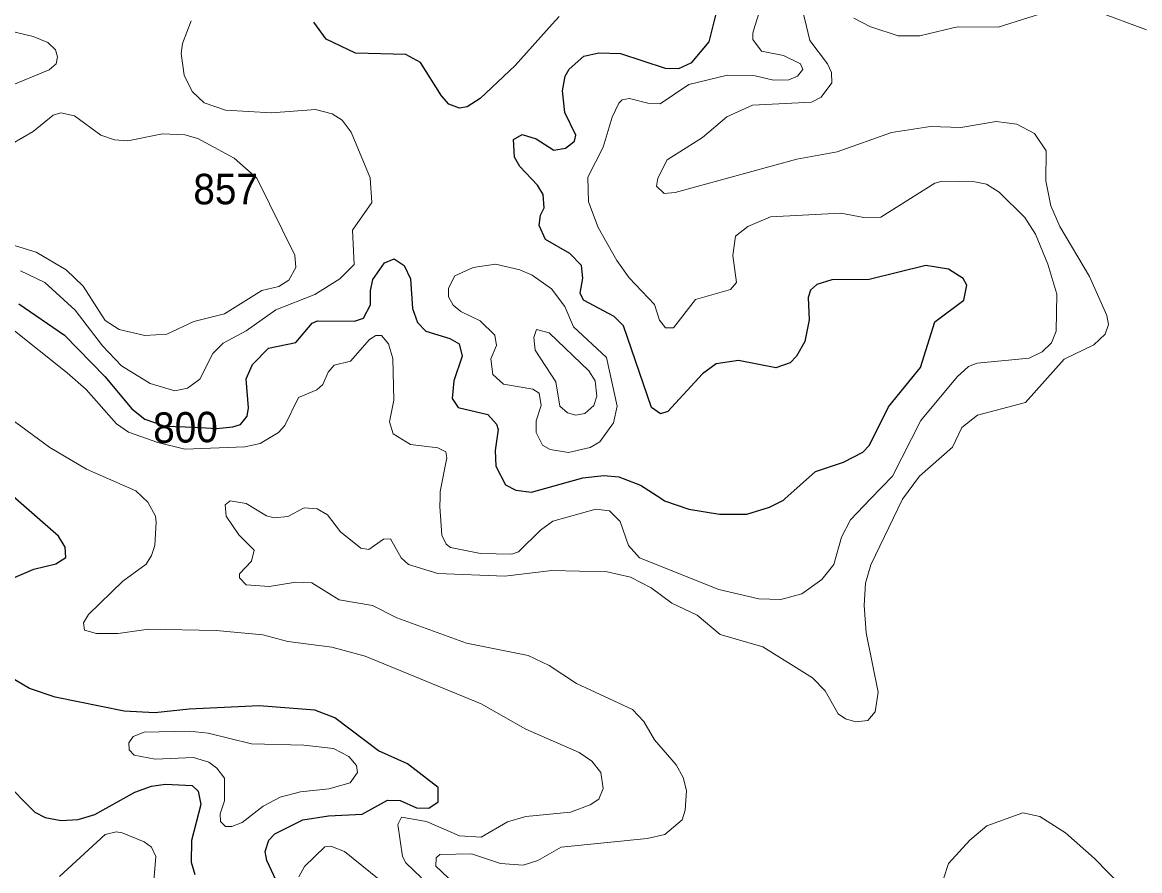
# Model space of a CAD drawing. Extents: x 473.9 to 500, y 7733.1 to 7760.8.
# Drawn here: x 494.222 to 497.152, y 7755.659 to 7757.885 of the extents above; entities that cross this region are included whole.
import ezdxf
from ezdxf.enums import TextEntityAlignment as Align

# ---------------------------------------------------------------- set-up
doc = ezdxf.new("R2010")
doc.units = 0
doc.header["$LTSCALE"] = 0.032
doc.layers.add('1', color=7, linetype='Continuous', lineweight=25)
doc.layers.add('2', color=7, linetype='Continuous', lineweight=13)
doc.layers.add('21', color=7, linetype='Continuous')
doc.layers.add('61', color=7, linetype='Continuous')

msp = doc.modelspace()

# ---------------------------------------------------------------- linework, layer by layer
at = {"layer": '1'}
for points in [[(495.6296, 7757.8995), (495.6117, 7757.8796), (495.5142, 7757.7713), (495.4228, 7757.6847), (495.3883, 7757.6627), (495.3683, 7757.6595), (495.3401, 7757.6704), (495.3209, 7757.6915), (495.266, 7757.7793), (495.2276, 7757.8), (495.0958, 7757.8036), (495.0193, 7757.8407), (494.9863, 7757.8853)], [(495.5158, 7756.6578), (495.5573, 7756.6522), (495.6915, 7756.6899), (495.7467, 7756.6959), (495.7866, 7756.6928), (495.8432, 7756.671), (495.8967, 7756.6361), (495.9062, 7756.6299), (495.9699, 7756.6077), (496.0505, 7756.5944), (496.122, 7756.5945), (496.1815, 7756.613), (496.2178, 7756.6314), (496.2219, 7756.6351), (496.3016, 7756.7063), (496.3754, 7756.7309), (496.4261, 7756.7574), (496.4432, 7756.7754), (496.4929, 7756.876), (496.5772, 7756.9789), (496.6146, 7757.0988), (496.6905, 7757.156), (496.6991, 7757.1953), (496.689, 7757.2124), (496.6507, 7757.2369), (496.5909, 7757.2467), (496.4424, 7757.2101), (496.3446, 7757.2089), (496.3052, 7757.1973), (496.2885, 7757.1824), (496.283, 7757.163), (496.2849, 7757.104), (496.2737, 7757.0475), (496.2519, 7757.0089), (496.2352, 7756.9913), (496.198, 7756.9785), (496.1001, 7756.9976), (496.0417, 7756.9892), (496.0058, 7756.9628), (495.9147, 7756.8636), (495.8953, 7756.8581), (495.8719, 7756.874), (495.7983, 7757.0888), (495.7736, 7757.1134), (495.6935, 7757.1561), (495.6846, 7757.174), (495.6917, 7757.2138), (495.688, 7757.2464), (495.6578, 7757.2783), (495.5943, 7757.3149), (495.5777, 7757.352), (495.581, 7757.3787), (495.5906, 7757.3982), (495.5881, 7757.4331), (495.5731, 7757.4572), (495.5265, 7757.5068), (495.5129, 7757.5308), (495.51, 7757.5776), (495.5329, 7757.5904), (495.5698, 7757.5794), (495.616, 7757.5492), (495.6461, 7757.5546), (495.6703, 7757.5729), (495.6738, 7757.5886), (495.6449, 7757.6479), (495.6387, 7757.7051), (495.6458, 7757.7431), (495.6557, 7757.7618), (495.6944, 7757.7955), (495.7335, 7757.8048), (495.7908, 7757.8025), (495.9079, 7757.7645), (495.9439, 7757.7634), (495.9776, 7757.7789), (496.0234, 7757.8334), (496.0336, 7757.8757), (496.0412, 7757.9071)], [(494.2134, 7757.1466), (494.3327, 7757.0643), (494.4388, 7756.9553), (494.5092, 7756.8704), (494.5435, 7756.8441), (494.5967, 7756.8255), (494.675, 7756.8227), (494.7315, 7756.8195), (494.7745, 7756.8234), (494.7944, 7756.8298), (494.812, 7756.8515), (494.8152, 7756.8733), (494.809, 7756.9492), (494.8259, 7756.9867), (494.8673, 7757.03), (494.939, 7757.0444), (494.9821, 7757.0958), (494.9958, 7757.1019), (495.0929, 7757.1004), (495.1172, 7757.1087), (495.1352, 7757.144), (495.1347, 7757.18), (495.1413, 7757.2102), (495.1714, 7757.2538), (495.1975, 7757.2646), (495.2236, 7757.2467), (495.2403, 7757.2121), (495.2455, 7757.1343), (495.258, 7757.0969), (495.2799, 7757.0749), (495.3433, 7757.0551), (495.3673, 7757.0417), (495.3759, 7757.0089), (495.3532, 7756.9445), (495.3491, 7756.8975), (495.3649, 7756.8742), (495.4427, 7756.856), (495.4657, 7756.8309), (495.4698, 7756.8168), (495.4618, 7756.7612), (495.4639, 7756.7204), (495.4894, 7756.6713), (495.5158, 7756.6578)], [(494.1786, 7756.4187), (494.2528, 7756.4507), (494.3098, 7756.4644), (494.3362, 7756.4812), (494.3346, 7756.5083), (494.3168, 7756.5369), (494.1986, 7756.6406)], [(494.8874, 7755.6334), (494.8634, 7755.6861), (494.8589, 7755.7095), (494.8682, 7755.7396), (494.8846, 7755.7561), (494.9581, 7755.7928), (495.0248, 7755.8035), (495.1137, 7755.8076), (495.1797, 7755.8444), (495.2125, 7755.8437), (495.256, 7755.8246), (495.2877, 7755.823), (495.3124, 7755.8403), (495.3125, 7755.8778), (495.2318, 7755.9395), (495.1559, 7755.974), (495.0416, 7756.0602), (494.989, 7756.0802), (494.8434, 7756.0915), (494.6593, 7756.0834), (494.5699, 7756.0738), (494.4889, 7756.0778), (494.308, 7756.1144), (494.2414, 7756.1375), (494.1876, 7756.1684)], [(494.1721, 7755.8969), (494.2547, 7755.8129), (494.2818, 7755.7993), (494.3237, 7755.791), (494.3687, 7755.7937), (494.4121, 7755.8064), (494.5168, 7755.865)], [(494.5168, 7755.865), (494.5612, 7755.8808), (494.5976, 7755.8865), (494.6677, 7755.8827), (494.6832, 7755.8677), (494.69, 7755.8334), (494.6656, 7755.7389), (494.6649, 7755.6813), (494.6744, 7755.649)]]:
    msp.add_lwpolyline(points, dxfattribs=at)
at = {"layer": '2'}
for points in [[(496.1653, 7757.9464), (496.1429, 7757.8747), (496.1372, 7757.8564), (496.1372, 7757.8395), (496.1605, 7757.8089), (496.2176, 7757.7977), (496.2626, 7757.7759), (496.2691, 7757.7607), (496.2546, 7757.7438), (496.2321, 7757.7341), (496.1919, 7757.7325), (496.1436, 7757.7446), (496.0713, 7757.7462), (495.97, 7757.7213), (495.8944, 7757.6706), (495.8622, 7757.6722), (495.814, 7757.6851), (495.7947, 7757.6811), (495.7859, 7757.673), (495.769, 7757.6361), (495.7456, 7757.5573), (495.7046, 7757.4785), (495.707, 7757.4142), (495.732, 7757.3466), (495.781, 7757.2598), (495.8132, 7757.2148), (495.8799, 7757.1448), (495.8928, 7757.1038), (495.9089, 7757.0837), (495.9298, 7757.0829), (495.9876, 7757.1577), (496.0793, 7757.1842), (496.0946, 7757.2019), (496.0849, 7757.2726), (496.0922, 7757.3233), (496.1243, 7757.349), (496.1838, 7757.3747), (496.368, 7757.3844), (496.4283, 7757.3723), (496.4733, 7757.3739), (496.6148, 7757.4624), (496.6341, 7757.468), (496.7193, 7757.4664), (496.7499, 7757.46), (496.7836, 7757.4391), (496.8504, 7757.3723), (496.8785, 7757.3289), (496.9107, 7757.2501), (496.9348, 7757.1713), (496.9332, 7757.0749), (496.9203, 7757.0443), (496.8962, 7757.0202), (496.8624, 7757.0041), (496.7257, 7756.9904), (496.7032, 7756.9816), (496.6735, 7756.9551), (496.5778, 7756.8401), (496.5038, 7756.6938), (496.4465, 7756.6344), (496.3937, 7756.5796), (496.3704, 7756.5346), (496.3503, 7756.4622), (496.3181, 7756.4236), (496.2659, 7756.3858), (496.2112, 7756.3705), (496.1533, 7756.3721), (496.0488, 7756.3971), (495.8405, 7756.4799), (495.8116, 7756.512), (495.7899, 7756.5755), (495.7617, 7756.6029), (495.7256, 7756.6077), (495.613, 7756.5764), (495.5808, 7756.553), (495.5229, 7756.496), (495.5053, 7756.4895), (495.4232, 7756.4911), (495.3452, 7756.5072), (495.3332, 7756.5161), (495.3219, 7756.5394), (495.3171, 7756.615), (495.3176, 7756.6379), (495.3179, 7756.6536), (495.3356, 7756.742), (495.3324, 7756.7581), (495.3115, 7756.7685), (495.2399, 7756.7774), (495.1949, 7756.8055), (495.1852, 7756.8369), (495.1965, 7756.8932), (495.1941, 7757.0025), (495.182, 7757.0411), (495.1643, 7757.0628)], [(496.2617, 7757.9415), (496.2781, 7757.8735), (496.287, 7757.8366), (496.3336, 7757.7754), (496.3438, 7757.7528), (496.3445, 7757.7255), (496.3171, 7757.6882), (496.2915, 7757.6755), (496.1371, 7757.6673), (496.0694, 7757.6364), (496.006, 7757.5829), (495.9133, 7757.5238), (495.8882, 7757.4761), (495.8847, 7757.4552), (495.9051, 7757.4358), (495.9343, 7757.4381), (496.2529, 7757.5258), (496.3583, 7757.545), (496.5014, 7757.5954), (496.6035, 7757.611), (496.6826, 7757.6085), (496.7758, 7757.6249), (496.8302, 7757.6175), (496.8762, 7757.5932), (496.9069, 7757.5478), (496.9059, 7757.4689), (496.9191, 7757.4033), (496.9425, 7757.3487), (497.0202, 7757.2175), (497.0654, 7757.1156), (497.0698, 7757.0916), (497.0615, 7757.067), (497.032, 7757.0388), (496.9536, 7757.0012), (496.8527, 7756.8875), (496.7268, 7756.8542), (496.6855, 7756.8215)], [(496.9368, 7757.9211), (496.7808, 7757.8722), (496.6758, 7757.8731), (496.6626, 7757.87), (496.5751, 7757.8492), (496.5185, 7757.8493), (496.4495, 7757.8719), (496.4465, 7757.8729), (496.402, 7757.8952)], [(497.1699, 7757.8653), (497.0381, 7757.9137)], [(494.1882, 7757.8622), (494.2509, 7757.8478), (494.2895, 7757.8313), (494.3088, 7757.8129), (494.3143, 7757.7944), (494.3113, 7757.7758), (494.2927, 7757.7601), (494.1871, 7757.7161)], [(494.9888, 7757.1707), (495.055, 7757.2116), (495.0924, 7757.2492), (495.088, 7757.3399), (495.1383, 7757.4119), (495.1339, 7757.4763), (495.084, 7757.5969), (495.0607, 7757.6278), (495.0345, 7757.6446), (494.9911, 7757.6562), (494.8759, 7757.6473), (494.7553, 7757.6543), (494.699, 7757.6733), (494.6675, 7757.7031), (494.6469, 7757.7458), (494.6384, 7757.8032), (494.6422, 7757.8295), (494.6653, 7757.8882)], [(494.1726, 7757.308), (494.2588, 7757.2815), (494.3368, 7757.2354), (494.3819, 7757.1928), (494.4393, 7757.1021), (494.4765, 7757.0785), (494.5435, 7757.0628), (494.6009, 7757.0663), (494.6722, 7757.1002), (494.752, 7757.1203), (494.8505, 7757.1813), (494.8947, 7757.1916), (494.921, 7757.2079), (494.9394, 7757.2413), (494.937, 7757.2736), (494.8368, 7757.4759), (494.7776, 7757.5285), (494.6824, 7757.5802), (494.6481, 7757.5893), (494.5897, 7757.5918), (494.4985, 7757.5741), (494.4637, 7757.5762), (494.4284, 7757.5885), (494.3589, 7757.6394), (494.3236, 7757.6473), (494.3027, 7757.6407), (494.2508, 7757.5984), (494.1967, 7757.5671)], [(494.2171, 7757.2331), (494.281, 7757.2023), (494.3609, 7757.1295), (494.4322, 7757.0361), (494.4824, 7756.9834), (494.557, 7756.9371), (494.6223, 7756.9181)], [(494.6223, 7756.9181), (494.6555, 7756.9249), (494.6879, 7756.9489), (494.7216, 7757.016), (494.7486, 7757.0435), (494.8088, 7757.0757), (494.8872, 7757.1307), (494.9888, 7757.1707)], [(495.1643, 7757.0628), (495.1491, 7757.0636), (495.1322, 7757.0523), (495.0831, 7756.9961), (495.0397, 7756.9856), (495.0244, 7756.9671), (495.0099, 7756.9349), (494.9947, 7756.9205), (494.9464, 7756.9004), (494.9103, 7756.8272), (494.8942, 7756.8087), (494.846, 7756.7798), (494.8058, 7756.7709), (494.6482, 7756.7653), (494.5774, 7756.7822), (494.5002, 7756.8095), (494.4689, 7756.8312), (494.3893, 7756.9213), (494.3402, 7756.9655), (494.1883, 7757.0861)], [(494.1883, 7756.8473), (494.2944, 7756.7693), (494.3909, 7756.7122), (494.5195, 7756.656), (494.5365, 7756.6402), (494.5517, 7756.6262), (494.571, 7756.5892), (494.5734, 7756.5732), (494.5694, 7756.512), (494.5613, 7756.4863), (494.5468, 7756.463), (494.4858, 7756.4188), (494.3957, 7756.3311), (494.3828, 7756.3094), (494.3853, 7756.2901), (494.4166, 7756.2813), (494.4737, 7756.2813), (494.5533, 7756.2925), (494.7302, 7756.2893), (494.8524, 7756.2781), (494.9183, 7756.2604), (495.0341, 7756.2459), (495.1209, 7756.2218), (495.4249, 7756.0972), (495.5422, 7756.0304), (495.6821, 7755.9693), (495.7151, 7755.9468), (495.7392, 7755.9171), (495.7448, 7755.8753), (495.7336, 7755.8471), (495.7111, 7755.8318), (495.6596, 7755.8125), (495.5422, 7755.8013), (495.494, 7755.7876), (495.4249, 7755.7474), (495.3686, 7755.7506), (495.2817, 7755.7884), (495.2166, 7755.7997), (495.207, 7755.7804)], [(496.6855, 7756.8215), (496.6613, 7756.7699), (496.5746, 7756.6938), (496.5301, 7756.6341), (496.5301, 7756.6341), (496.4473, 7756.4616), (496.4331, 7756.4133), (496.4298, 7756.3553), (496.4347, 7756.283), (496.4658, 7756.1279), (496.4587, 7756.0762), (496.4387, 7756.0537), (496.4077, 7756.0498), (496.3804, 7756.0574), (496.3615, 7756.0704), (496.3276, 7756.1315), (496.2939, 7756.1654), (496.1634, 7756.2464), (496.0518, 7756.2791), (495.9915, 7756.3294), (495.9254, 7756.3611), (495.8712, 7756.4012), (495.8166, 7756.4293), (495.7554, 7756.4436), (495.6103, 7756.4469), (495.4877, 7756.4323), (495.312, 7756.4387), (495.2348, 7756.4627), (495.2159, 7756.48), (495.1872, 7756.5297), (495.1689, 7756.5292), (495.131, 7756.5017), (495.1098, 7756.5056), (495.0566, 7756.548), (495.0223, 7756.5924), (494.9955, 7756.6083), (494.9608, 7756.6113), (494.9181, 7756.5885), (494.8824, 7756.585), (494.8627, 7756.5898), (494.8095, 7756.6227), (494.767, 7756.6291), (494.754, 7756.6187), (494.7565, 7756.5894), (494.7895, 7756.5407), (494.8298, 7756.5004), (494.823, 7756.4712), (494.7914, 7756.4382), (494.7918, 7756.4276), (494.8087, 7756.4093), (494.8698, 7756.405), (494.9392, 7756.4163), (494.9817, 7756.414), (495.0526, 7756.37), (495.1407, 7756.355), (495.2039, 7756.3229), (495.3866, 7756.2566), (495.5486, 7756.2241), (495.6038, 7756.1975), (495.6753, 7756.1502), (495.8219, 7756.0826), (495.8521, 7756.051), (495.8795, 7756.0027), (495.9365, 7755.9374), (495.9553, 7755.9041), (495.9634, 7755.8697), (495.9602, 7755.8179), (495.9521, 7755.7928), (495.9067, 7755.7541), (495.8606, 7755.7437), (495.6348, 7755.7214), (495.5743, 7755.6863), (495.5352, 7755.6742), (495.4761, 7755.6778), (495.4, 7755.7032), (495.3169, 7755.702), (495.3071, 7755.6928), (495.3062, 7755.6716), (495.4354, 7755.5488)], [(496.6379, 7755.6376), (496.6505, 7755.6779), (496.7065, 7755.7394), (496.7515, 7755.7771), (496.8457, 7755.8107), (496.8897, 7755.8012), (496.9572, 7755.7586), (497.0338, 7755.6917), (497.1418, 7755.5805)], [(495.207, 7755.7804), (495.219, 7755.6968), (495.2279, 7755.6799), (495.2689, 7755.6405)], [(494.5653, 7755.6116), (494.5726, 7755.6968), (494.5605, 7755.7209), (494.542, 7755.7354), (494.4842, 7755.7587), (494.4681, 7755.7611), (494.4391, 7755.7546), (494.3201, 7755.6445)], [(495.1989, 7755.6027), (495.0671, 7755.7096), (495.0309, 7755.7241), (495.0156, 7755.7217), (494.9617, 7755.6702), (494.9472, 7755.6437)]]:
    msp.add_lwpolyline(points, dxfattribs=at)
for points in [[(495.4558, 7756.9611), (495.4506, 7757.0023), (495.4659, 7757.0372), (495.4612, 7757.0643), (495.4228, 7757.1018), (495.372, 7757.1262), (495.3517, 7757.1424), (495.3392, 7757.1649), (495.34, 7757.1871), (495.356, 7757.2194), (495.404, 7757.2413), (495.4627, 7757.2501), (495.5266, 7757.2353), (495.5591, 7757.2214), (495.6097, 7757.1857), (495.6445, 7757.1396), (495.6677, 7757.086), (495.7537, 7757.0056), (495.7816, 7756.8779), (495.7721, 7756.8337), (495.7367, 7756.7846), (495.7111, 7756.7693), (495.6543, 7756.7565), (495.6066, 7756.7638), (495.586, 7756.7757), (495.5695, 7756.8084), (495.5695, 7756.8395), (495.5823, 7756.8792), (495.5771, 7756.9115), (495.5605, 7756.9224), (495.4837, 7756.9355)], [(495.6209, 7756.9415), (495.5669, 7757.0247), (495.5631, 7757.0582), (495.57, 7757.0786), (495.6032, 7757.0699), (495.7075, 7756.9706), (495.7243, 7756.9439), (495.7287, 7756.9043), (495.7203, 7756.8795), (495.6974, 7756.859), (495.6739, 7756.8538), (495.6518, 7756.8601), (495.6315, 7756.8779)], [(495.0261, 7755.8744), (495.0821, 7755.8894), (495.1007, 7755.9167), (495.0982, 7755.935), (495.0787, 7755.9586), (495.0382, 7755.9799), (494.9606, 7755.9885), (494.8229, 7755.9924), (494.7098, 7756.0198), (494.66, 7756.0256), (494.5414, 7756.0229), (494.5131, 7756.011), (494.5014, 7755.9945), (494.5023, 7755.9764), (494.5152, 7755.9624), (494.5706, 7755.9515), (494.6714, 7755.9564), (494.7109, 7755.944), (494.7318, 7755.9287), (494.752, 7755.9025), (494.752, 7755.8425), (494.7413, 7755.8088), (494.7416, 7755.788), (494.755, 7755.775), (494.7715, 7755.7749), (494.7987, 7755.7857), (494.8535, 7755.8289), (494.8984, 7755.8524), (494.9515, 7755.8665)]]:
    msp.add_lwpolyline(points, close=True, dxfattribs=at)

# ---------------------------------------------------------------- texts
at = {"layer": '21', "width": 0.95}
msp.add_text('857', height=0.08, dxfattribs=at).set_placement((494.6706, 7757.4073))
at = {"layer": '61', "width": 0.95}
msp.add_text('800', height=0.08, rotation=0.83, dxfattribs=at).set_placement((494.6505, 7756.7823), align=Align.CENTER)

doc.saveas('drawing.dxf')
